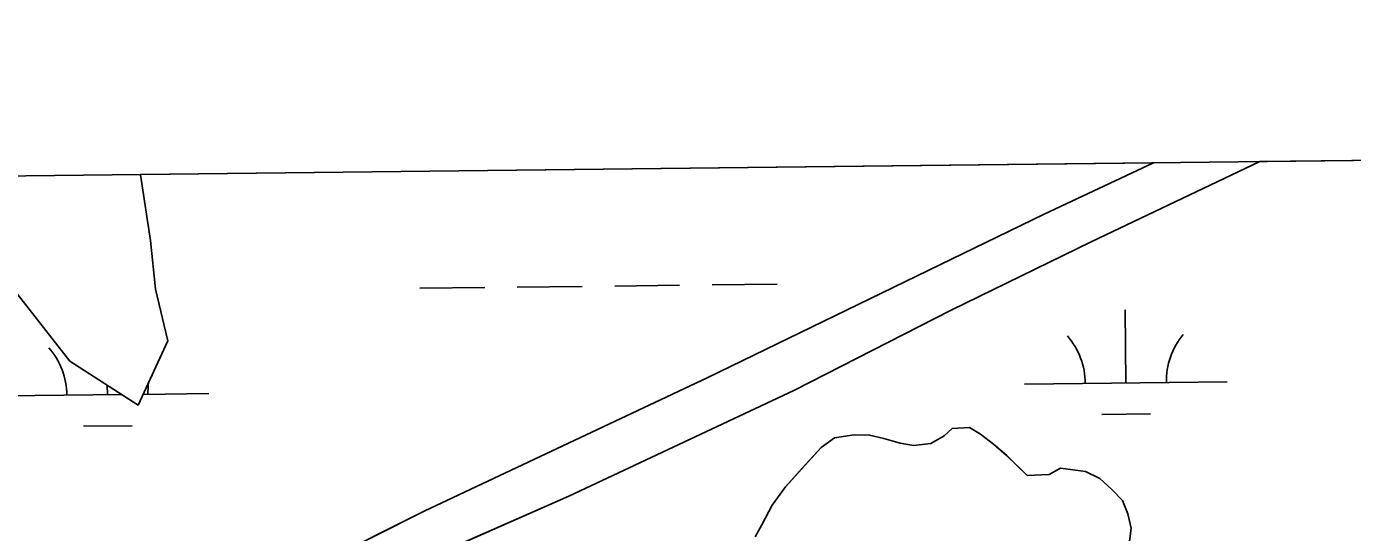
# Model space of a CAD drawing. Extents: x 3684037 to 3722149, y 433263 to 459021.
# Drawn here: x 3713459 to 3714112, y 456978 to 457228 of the extents above; entities that cross this region are included whole.
import ezdxf

# ---------------------------------------------------------------- set-up
doc = ezdxf.new("R2010")
doc.units = 0
for name, color, linetype in [('V-GRID-FRAM', 7, 'Continuous'), ('V-TOPO-SHOR', 7, 'Continuous'), ('V-WETL-SWMP', 7, 'Continuous')]:
    doc.layers.add(name, color=color, linetype=linetype)

msp = doc.modelspace()

# ---------------------------------------------------------------- linework, layer by layer
at = {"layer": 'V-GRID-FRAM'}
msp.add_lwpolyline([(3688058.95, 456858.86), (3719789.33, 457228.09), (3720008.82, 439046.89), (3688262.58, 438677.48), (3688058.95, 456858.86)], dxfattribs=at)
at = {"layer": 'V-TOPO-SHOR'}
for points in [[(3713654.77, 456988.96), (3713794.25, 457054.69), (3713960.27, 457135.47), (3714014.24, 457160.88)], [(3713726.11, 456996.38), (3713837.02, 457048.42), (3713914.58, 457088.12), (3713983.47, 457121.9), (3714066.69, 457161.49)], [(3713817.92, 456976.3), (3713821.24, 456982.22), (3713826.23, 456991.91), (3713832.84, 457001.03), (3713841.07, 457010.14), (3713850.4, 457020.32), (3713856.96, 457025.11), (3713866.72, 457026.61), (3713874.3, 457026.52), (3713881.32, 457024.81), (3713889.41, 457022.55), (3713895.9, 457021.39), (3713904.57, 457022.37), (3713911.12, 457026.08), (3713914.95, 457029.83), (3713923.62, 457030.26), (3713928.99, 457026.95), (3713935.43, 457022), (3713941.87, 457016.51), (3713952.03, 457006.64), (3713962.87, 457007.05), (3713968.32, 457010.23), (3713980.75, 457008.46), (3713987.75, 457005.12), (3713993.64, 456999.64), (3713998.99, 456994.16), (3714001.62, 456987.63), (3714003.16, 456980.57), (3714002.55, 456975.16)], [(3712838.24, 456519.74), (3712832.9, 456534.71), (3712831.86, 456540.25), (3712834.15, 456546.85), (3712839.19, 456552.87), (3712859.23, 456561.09), (3712898.24, 456590.44), (3712912.72, 456600.21), (3712937.75, 456614.27), (3713222.21, 456753.35), (3713546.75, 456917.35), (3713726.11, 456996.38)], [(3712894.58, 456619.38), (3712963.04, 456650.97), (3713347.47, 456834.69), (3713654.77, 456988.96)]]:
    msp.add_lwpolyline(points, dxfattribs=at)
at = {"layer": 'V-WETL-SWMP'}
for p, q in [((3714066.69, 457161.49), (3714600.09, 457167.7)), ((3713515.06, 457155.08), (3713515.02, 457154.88)), ((3714014.23, 457160.88), (3713515.06, 457155.08)), ((3713960.27, 457135.47), (3714014.23, 457160.88)), ((3713983.46, 457121.9), (3714066.69, 457161.49)), ((3713515.02, 457154.88), (3713519.94, 457122.58)), ((3713794.25, 457054.69), (3713960.27, 457135.47)), ((3713519.94, 457122.58), (3713522.51, 457098.41)), ((3713480.23, 457062.9), (3713438.69, 457116)), ((3713914.58, 457088.12), (3713983.46, 457121.9)), ((3713522.51, 457098.41), (3713528.57, 457073.08)), ((3713652.71, 457098.92), (3713684.71, 457099.29)), ((3713700.71, 457099.48), (3713732.7, 457099.85)), ((3713748.7, 457100.04), (3713780.7, 457100.41)), ((3713796.7, 457100.6), (3713828.7, 457100.97)), ((3713837.02, 457048.42), (3713914.58, 457088.12)), ((3714000.6, 457052.23), (3714000.18, 457088.22)), ((3713528.57, 457073.08), (3713513.95, 457041.31)), ((3713513.95, 457041.31), (3713480.23, 457062.9)), ((3713498.72, 457046.38), (3713498.66, 457051.1)), ((3713654.77, 456988.96), (3713794.25, 457054.69)), ((3713950.6, 457051.64), (3714050.6, 457052.81)), ((3713448.72, 457045.8), (3713505.89, 457046.47)), ((3713516.38, 457046.59), (3713548.71, 457046.97)), ((3713726.11, 456996.38), (3713837.02, 457048.42)), ((3713486.9, 457030.82), (3713510.9, 457031.09)), ((3713988.78, 457036.66), (3714012.78, 457036.94)), ((3713856.95, 457025.11), (3713850.4, 457020.31)), ((3713866.72, 457026.61), (3713856.95, 457025.11)), ((3713874.3, 457026.52), (3713866.72, 457026.61)), ((3713881.32, 457024.81), (3713874.3, 457026.52)), ((3713889.41, 457022.55), (3713881.32, 457024.81)), ((3713911.11, 457026.08), (3713904.57, 457022.37)), ((3713914.95, 457029.82), (3713911.11, 457026.08)), ((3713923.62, 457030.26), (3713914.95, 457029.82)), ((3713928.99, 457026.95), (3713923.62, 457030.26)), ((3713935.43, 457022), (3713928.99, 457026.95)), ((3713850.4, 457020.31), (3713832.84, 457001.03)), ((3713895.9, 457021.39), (3713889.41, 457022.55)), ((3713904.57, 457022.37), (3713895.9, 457021.39)), ((3713941.86, 457016.5), (3713935.43, 457022)), ((3713952.03, 457006.64), (3713941.86, 457016.5)), ((3713962.87, 457007.05), (3713952.03, 457006.64)), ((3713968.32, 457010.23), (3713962.87, 457007.05)), ((3713980.75, 457008.46), (3713968.32, 457010.23)), ((3713987.75, 457005.12), (3713980.75, 457008.46)), ((3713993.64, 456999.64), (3713987.75, 457005.12)), ((3713832.84, 457001.03), (3713826.23, 456991.91)), ((3713998.99, 456994.16), (3713993.64, 456999.64)), ((3713546.75, 456917.35), (3713726.11, 456996.38)), ((3713826.23, 456991.91), (3713821.24, 456982.22)), ((3714001.62, 456987.63), (3713998.99, 456994.16)), ((3713347.47, 456834.69), (3713654.77, 456988.96)), ((3714003.16, 456980.57), (3714001.62, 456987.63)), ((3713821.24, 456982.22), (3713817.92, 456976.3)), ((3714000.67, 456960.09), (3714003.16, 456980.57))]:
    msp.add_line(p, q, dxfattribs=at)
for centre, start, end in [((3713945.35, 457052.06), 359.89487, 41.43853), ((3714055.83, 457053.34), 139.89486, 181.43852), ((3713443.47, 457046.22), 359.89487, 41.43853), ((3713553.95, 457047.5), 172.0486, 181.43852)]:
    msp.add_arc(centre, 35.25, start, end, dxfattribs=at)

doc.saveas('drawing.dxf')
